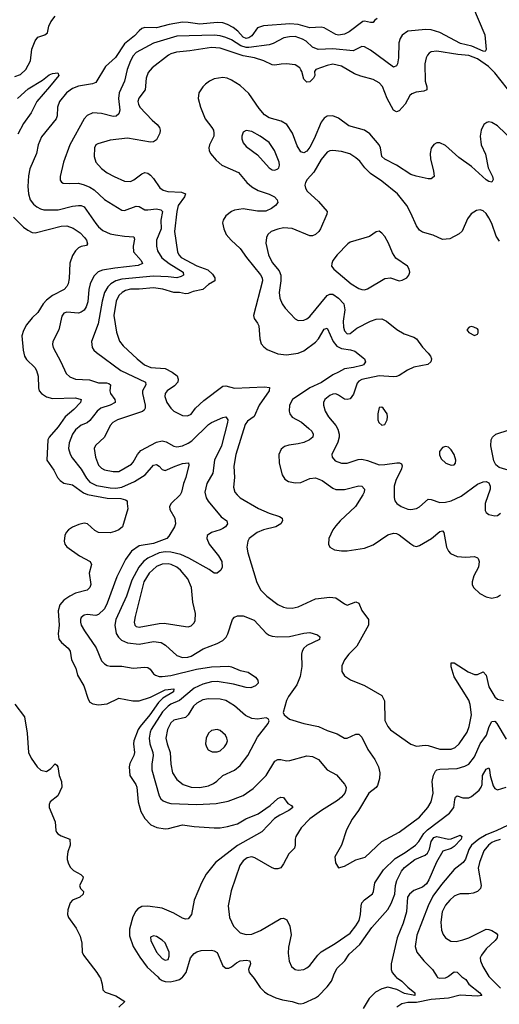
# Model space of a CAD drawing. Header units: inches. Extents: x 1173000 to 1307049, y 522583 to 678455.
# Tile 373 of 617: x 1262604 to 1265922, y 589810 to 596615. Entities that reach past the tile are written whole.
import ezdxf

# ---------------------------------------------------------------- set-up
doc = ezdxf.new("R2010")
doc.units = ezdxf.units.IN
doc.header["$MEASUREMENT"] = 0
doc.layers.add('B2568', color=7, linetype='Continuous')
doc.layers.add('B2569', color=7, linetype='Continuous')

msp = doc.modelspace()

# ---------------------------------------------------------------- linework, layer by layer
at = {"layer": 'B2568', "color": 5}
for points, elevation in [([(1263156.8, 590000), (1263162.8, 589990), (1263175, 589950), (1263178.9, 589910), (1263194.3, 589894.3), (1263270, 589868.8), (1263330.6, 589830), (1263288.9, 589790)], 780), ([(1263558.5, 590000), (1263570, 589989.2), (1263590, 589974.5), (1263610, 589967.6), (1263646, 589966), (1263686.7, 589973.3), (1263710, 589982.2), (1263730, 589996.5), (1263732.6, 590000)], 820), ([(1264216, 590000), (1264227.1, 589987.1), (1264266.7, 589926.7), (1264296.5, 589896.5), (1264319.9, 589879.9), (1264375.1, 589855.1), (1264421.4, 589841.4), (1264490, 589830.2), (1264530, 589816.2), (1264550, 589813.2), (1264570, 589817.8), (1264650, 589854.3), (1264670, 589868), (1264730, 589930.2), (1264761.1, 589970), (1264772.3, 590000)], 820), ([(1265205.3, 590000), (1265210, 589994.5), (1265247.8, 589970), (1265288.7, 589928.7), (1265338.6, 589890), (1265336.4, 589870), (1265265.4, 589885.4), (1265212, 589912), (1265150, 589927.9), (1265110, 589917.5), (1265066.3, 589893.7), (1265021.5, 589850), (1264980.3, 589779.7)], 820), ([(1265663.7, 590000), (1265690, 589980.3), (1265710.2, 589950), (1265786.8, 589890), (1265801.3, 589870), (1265770, 589865), (1265650, 589874.1), (1265570, 589853.3), (1265450, 589843.1), (1265350, 589821.2), (1265290, 589822), (1265247.5, 589812.5), (1265213.4, 589790)], 840), ([(1265492.1, 590000), (1265495.2, 589995.2), (1265510.4, 589990.4), (1265550, 589992.9), (1265563.8, 590000)], 840), ([(1265852.2, 590000), (1265930, 589920.5)], 860)]:
    msp.add_lwpolyline(points, dxfattribs=dict(at, elevation=elevation))
at = {"layer": 'B2569', "color": 5}
for points, elevation in [([(1265737.4, 596710), (1265821.6, 596510), (1265831.6, 596408.4), (1265824.9, 596395.1), (1265810, 596396.1), (1265732.1, 596432.1), (1265653.1, 596450), (1265510, 596526.6), (1265450, 596543.4), (1265413.2, 596546.8), (1265290, 596534.2), (1265250, 596506.9), (1265235, 596485), (1265225.7, 596454.3), (1265223.7, 596350), (1265216.8, 596310), (1265210, 596295.1), (1265190, 596285.6), (1265030, 596405), (1264990, 596426), (1264970, 596428.7), (1264910, 596399.4), (1264770, 596412.8), (1264669.2, 596409.2), (1264630, 596423.8), (1264585.3, 596465.3), (1264561, 596481), (1264510, 596497.3), (1264470, 596497.2), (1264431.3, 596488.7), (1264358, 596450), (1264330, 596440.7), (1264190, 596422), (1264170, 596423.3), (1264134.8, 596434.8), (1264070, 596475.8), (1264030, 596492.1), (1263990, 596504.1), (1263950, 596508.5), (1263690, 596500.5), (1263530, 596452.5), (1263410, 596387.2), (1263390, 596365.6), (1263369.4, 596330), (1263346.6, 596270), (1263329.5, 596190.5), (1263292.2, 596110), (1263288.2, 596070), (1263296.1, 595990), (1263290, 595963.7), (1263272.1, 595947.9), (1263250, 595944.7), (1263170, 595966), (1263110, 595969.8), (1263070, 595952.2), (1263050, 595929.7), (1262950.2, 595749.8), (1262907.2, 595630), (1262883.1, 595530), (1262884.4, 595504.4), (1262892.5, 595492.5), (1262905.8, 595485.8), (1262950, 595482.4), (1263010, 595485.2), (1263050, 595474.3), (1263090, 595456.3), (1263118.1, 595438.1), (1263190, 595372.8), (1263310, 595298.9), (1263330, 595296.5), (1263410, 595324.7), (1263430, 595322.8), (1263470, 595301.1), (1263490, 595299.5), (1263550, 595307.8), (1263581.2, 595301.2), (1263590.8, 595290), (1263580.1, 595230), (1263581.8, 595170), (1263550.1, 595090), (1263550.1, 595050), (1263557.8, 595017.8), (1263588.3, 594968.3), (1263637.6, 594930), (1263734.2, 594870), (1263738.2, 594850), (1263720.8, 594839.2), (1263690, 594830.9), (1263630, 594838), (1263530, 594841.6), (1263310, 594822.3), (1263270, 594810.8), (1263235.3, 594790), (1263212.8, 594767.2), (1263190.6, 594730), (1263173.5, 594670), (1263146.5, 594513.5), (1263101.1, 594390), (1263105.5, 594350), (1263118, 594330), (1263134.7, 594314.7), (1263304.4, 594190), (1263474, 594110), (1263476.2, 594090), (1263453.8, 594050), (1263452.7, 594030), (1263471.5, 593950), (1263471.7, 593930), (1263464.9, 593915.1), (1263454, 593906), (1263280.3, 593850), (1263248.7, 593831.3), (1263229.6, 593810.4), (1263190.1, 593729.9), (1263128.5, 593671.5), (1263119.6, 593650), (1263127.7, 593590), (1263150, 593535.8), (1263170, 593515.6), (1263190, 593503.9), (1263250, 593491.1), (1263290, 593491.2), (1263377.9, 593542.1), (1263390, 593556), (1263418, 593610), (1263443, 593637), (1263550, 593694.4), (1263590, 593704), (1263616.6, 593696.6), (1263670, 593667.6), (1263690, 593663.5), (1263730, 593670.1), (1263770, 593687.9), (1263794.9, 593705.1), (1263910, 593817.4), (1263930, 593831), (1264010, 593866.4), (1264030, 593868.9), (1264043.9, 593850), (1264042.3, 593830), (1263999, 593670), (1263952, 593570), (1263940.1, 593479.9), (1263898, 593410), (1263885.8, 593350), (1263894.2, 593310), (1263907.7, 593287.7), (1263998.2, 593178.2), (1264036.3, 593150), (1264039.5, 593139.5), (1264041.3, 593130), (1264026.7, 593110), (1264010, 593099.2), (1263990, 593088), (1263930.2, 593069.8), (1263900.4, 593050), (1263898.7, 593030), (1263914.9, 592990), (1263979.5, 592910), (1264001.7, 592870), (1264004.4, 592830), (1263995.5, 592810), (1263970, 592789.3), (1263950, 592789.4), (1263914.7, 592814.7), (1263773.9, 592893.9), (1263717.6, 592917.6), (1263650, 592935.3), (1263610, 592937.6), (1263570, 592931), (1263490, 592893.6), (1263461.5, 592870), (1263428.8, 592831.2), (1263379, 592741), (1263341.9, 592630), (1263269, 592470), (1263262.1, 592430), (1263272.5, 592372.5), (1263287.2, 592347.2), (1263307.3, 592327.3), (1263350, 592307.5), (1263430, 592299.8), (1263530, 592316.2), (1263583.8, 592310), (1263612.5, 592292.5), (1263690, 592221.3), (1263730, 592205.5), (1263768, 592208), (1263790, 592215.3), (1263874.3, 592265.7), (1263970, 592302.3), (1264010, 592325), (1264032.3, 592347.7), (1264044.4, 592370), (1264075.4, 592470), (1264090, 592484.6), (1264110, 592494.7), (1264150, 592493.6), (1264225.1, 592465.1), (1264310, 592373.7), (1264330, 592360.3), (1264350, 592354), (1264390, 592348.3), (1264470, 592352), (1264570, 592375.4), (1264610, 592380.3), (1264663.1, 592363.1), (1264680.7, 592350), (1264679.1, 592330), (1264590.1, 592289.9), (1264570.2, 592270), (1264558.8, 592250), (1264553.8, 592230), (1264556.5, 592143.5), (1264545.3, 592074.7), (1264521.4, 592018.6), (1264463, 591937), (1264448.7, 591910), (1264426.2, 591826.2), (1264434, 591810), (1264470, 591781.3), (1264570, 591750.3), (1264671, 591730), (1264730, 591702.6), (1264800, 591680), (1264850, 591648.8), (1264870, 591648.9), (1264930, 591676), (1264950, 591676.5), (1264970, 591654.9), (1265011.8, 591571.8), (1265061.3, 591501.3), (1265085.8, 591450), (1265094.7, 591410), (1265093.5, 591370), (1265078.9, 591321.1), (1265070, 591307.4), (1265018.9, 591270), (1264946.7, 591150), (1264903.6, 591090), (1264865.2, 591014.8), (1264830.2, 590909.8), (1264783, 590830), (1264788.5, 590788.5), (1264810, 590752), (1264850, 590763.8), (1264930, 590808.1), (1264992.8, 590827.2), (1265110, 590934.6), (1265230, 590998.8), (1265370, 591103.2), (1265428.4, 591170), (1265451.2, 591210), (1265463.5, 591270), (1265456.7, 591350), (1265465.9, 591394.1), (1265480, 591420), (1265490, 591430.2), (1265510, 591435.5), (1265630, 591440.6), (1265683.3, 591456.7), (1265710, 591470.3), (1265750, 591521.1), (1265790, 591608.9), (1265834.3, 591670), (1265850.9, 591730), (1265870, 591764.9), (1265890, 591765.7), (1265904.6, 591750), (1265970, 591643.1)], 860), ([(1262570, 596221.4), (1262610, 596236.5), (1262647.6, 596270), (1262677.7, 596330), (1262688.9, 596411.1), (1262710.8, 596469.2), (1262730, 596493.7), (1262777.2, 596510), (1262795.3, 596524.7), (1262806.2, 596570), (1262820.4, 596599.6), (1262850, 596638)], 840), ([(1265076.4, 596623.6), (1265058.8, 596610), (1265050, 596595.3), (1265030, 596595.1), (1264990, 596604.7), (1264978.7, 596601.3), (1264882.6, 596530), (1264850, 596514.3), (1264810, 596506.5), (1264790, 596511.3), (1264710, 596559.1), (1264690, 596563.9), (1264610, 596558.9), (1264530, 596581.2), (1264473.9, 596586.1), (1264290, 596572.2), (1264250, 596557.4), (1264210, 596502.9), (1264190, 596488.4), (1264170, 596485.7), (1264150, 596493.9), (1264114.2, 596534.2), (1264081.6, 596561.6), (1264042.3, 596582.3), (1264010, 596593.1), (1263970, 596594.4), (1263850, 596583.6), (1263770, 596596.1), (1263730, 596596.4), (1263638.5, 596581.5), (1263550, 596557.5), (1263470, 596560.6), (1263450, 596553.3), (1263430, 596537.6), (1263397.3, 596502.7), (1263330, 596447.4), (1263267, 596353), (1263198.6, 596290), (1263130, 596181.3), (1263108, 596172), (1263010, 596155.3), (1262970, 596139.8), (1262928.1, 596110), (1262879.2, 596050), (1262864.5, 596010), (1262862.6, 595950), (1262855.6, 595930), (1262754.9, 595805.1), (1262732.3, 595750), (1262720.2, 595690), (1262675.2, 595584.8), (1262665.4, 595534.6), (1262660.9, 595460.9), (1262664.3, 595410), (1262675.5, 595370), (1262699.8, 595339.8), (1262721.7, 595321.7), (1262747.2, 595307.2), (1262770, 595301.3), (1262870, 595301.1), (1262970, 595325), (1263010, 595330.2), (1263030, 595330.2), (1263050, 595321.1), (1263130, 595206.3), (1263150, 595182), (1263178.1, 595158.1), (1263230, 595135.6), (1263266.6, 595126.6), (1263330, 595117.4), (1263394.3, 595114.3), (1263398.6, 595098.6), (1263388.7, 595050), (1263391.1, 595010), (1263444.2, 594950), (1263454, 594930), (1263423.4, 594916.6), (1263261.6, 594898.4), (1263176.8, 594883.2), (1263147.7, 594872.3), (1263117.9, 594842.1), (1263092.3, 594790), (1263081.7, 594750), (1263075.1, 594664.9), (1263064.2, 594630), (1263050, 594606.8), (1263030, 594592.7), (1263010, 594587.4), (1262930, 594593.6), (1262910, 594585.4), (1262894.5, 594565.5), (1262874.7, 594470), (1262833.6, 594390), (1262831.5, 594370), (1262835.3, 594350), (1262889.2, 594250), (1262924.9, 594170), (1262950, 594145.3), (1262990, 594131.1), (1263085.9, 594125.9), (1263150, 594105.7), (1263205.2, 594105.2), (1263220, 594100), (1263231.2, 594090), (1263227, 594050), (1263232.9, 594030), (1263263.2, 593990), (1263264.4, 593975.6), (1263264.4, 593970), (1263229.3, 593950.7), (1263164.5, 593930), (1263139.8, 593910), (1263090, 593843.8), (1263070.6, 593829.4), (1263028.8, 593811.2), (1262990, 593779), (1262968.8, 593750), (1262945.1, 593690), (1262942.7, 593650), (1262952.3, 593612.3), (1262967.2, 593587.2), (1263029.2, 593509.2), (1263065.5, 593445.5), (1263090, 593417.9), (1263134.5, 593394.5), (1263230, 593379.7), (1263270, 593377.7), (1263310, 593384.4), (1263398.1, 593421.9), (1263471.3, 593468.7), (1263530, 593536.5), (1263550, 593540.3), (1263570, 593528.7), (1263590, 593504.9), (1263610, 593498), (1263678.7, 593530), (1263730, 593546.7), (1263771.6, 593551.6), (1263774.7, 593534.7), (1263752.6, 593450), (1263737.5, 593410), (1263724.3, 593350), (1263715, 593330), (1263651.7, 593270), (1263640.3, 593250), (1263643.1, 593230), (1263676.5, 593170), (1263681.1, 593130), (1263675.6, 593110), (1263636, 593044), (1263623, 593030), (1263530, 592995.3), (1263430, 592979.1), (1263378.6, 592941.4), (1263335.5, 592884.5), (1263276.4, 592763.6), (1263210, 592581.3), (1263190, 592543.8), (1263150, 592504.5), (1263130, 592497.2), (1263070, 592504.8), (1263050, 592499.8), (1263030, 592482), (1263025, 592470), (1263024.7, 592450), (1263030.2, 592430), (1263052.6, 592390), (1263132.6, 592272.6), (1263170, 592183.8), (1263190, 592161.7), (1263210, 592151.6), (1263230, 592147.1), (1263310, 592146.2), (1263390, 592134), (1263470, 592139.7), (1263490, 592137.3), (1263506.2, 592126.2), (1263530, 592093.7), (1263544, 592084), (1263570, 592075.9), (1263590, 592075.2), (1263650, 592082.7), (1263826.2, 592126.2), (1263930, 592141.2), (1264050, 592146), (1264070, 592142.8), (1264130, 592117.6), (1264184.4, 592104.4), (1264236.3, 592070), (1264250.7, 592050), (1264252.7, 592030), (1264234.9, 592010), (1264202.8, 591997.2), (1264170, 591998.9), (1264083.1, 592023.1), (1263970, 592040.1), (1263930, 592037.4), (1263870, 592023.4), (1263810, 591993.8), (1263710, 591908.7), (1263650, 591883.7), (1263630.1, 591870), (1263591.9, 591830), (1263514.6, 591710), (1263506.7, 591690), (1263500.6, 591650), (1263504.7, 591610), (1263525.5, 591550), (1263527.9, 591530), (1263518.5, 591470), (1263518.4, 591430), (1263569.5, 591249.5), (1263580.3, 591230), (1263596.1, 591216.1), (1263623.8, 591203.8), (1263650, 591198.5), (1263830, 591190.8), (1263962.3, 591197.7), (1264045.8, 591214.2), (1264150, 591252.6), (1264219.3, 591300.7), (1264310, 591390.4), (1264370, 591490.2), (1264390, 591500.7), (1264410, 591501.2), (1264450, 591492.2), (1264473.7, 591493.7), (1264590, 591527.1), (1264630, 591521.3), (1264670, 591502.3), (1264730.2, 591430.2), (1264796.1, 591396.1), (1264851.7, 591331.7), (1264861.5, 591310), (1264860.8, 591290), (1264853.5, 591270), (1264830, 591240.9), (1264801.9, 591218.1), (1264692.4, 591150), (1264610, 591090.8), (1264550.3, 591030), (1264514.4, 590970), (1264508.8, 590950), (1264510.3, 590910), (1264505.3, 590890), (1264466, 590850), (1264430, 590779.5), (1264410, 590753.6), (1264390, 590746), (1264370, 590746), (1264350, 590752.8), (1264230, 590822.8), (1264210, 590829.8), (1264178, 590822), (1264150, 590801), (1264127.6, 590770), (1264065.9, 590594.1), (1264046.2, 590490), (1264055.3, 590410), (1264083.6, 590350), (1264130, 590303.5), (1264170, 590291.8), (1264210, 590294.2), (1264270, 590320.9), (1264410, 590402.6), (1264430, 590404.2), (1264452.8, 590392.8), (1264473, 590350), (1264481.6, 590290), (1264464.2, 590204.2), (1264462.2, 590162.2), (1264467.6, 590107.6), (1264484.9, 590070), (1264510, 590050.4), (1264530, 590044.9), (1264568.7, 590050), (1264590, 590061.6), (1264610, 590078.4), (1264666.4, 590150), (1264688.7, 590171.3), (1264786, 590230), (1264890, 590302), (1264930, 590352.3), (1264951.7, 590390), (1264962.7, 590430), (1264966, 590490), (1264972, 590510), (1264989.2, 590530.8), (1265045.8, 590574.2), (1265052.1, 590590), (1265061.4, 590650), (1265120.8, 590739.2), (1265201.9, 590818.1), (1265270, 590859.1), (1265341.6, 590910), (1265366.1, 590933.9), (1265400.3, 590990), (1265424.3, 591015.7), (1265577.7, 591130), (1265608.4, 591170), (1265613.9, 591226.1), (1265619.3, 591240.7), (1265629.3, 591250), (1265670, 591236.5), (1265710, 591237.5), (1265730, 591246.4), (1265781.7, 591290), (1265796.2, 591310), (1265803.2, 591330), (1265805.1, 591390), (1265830, 591434), (1265850, 591443.8), (1265855.2, 591430), (1265857.7, 591390), (1265880.3, 591320.3), (1265890, 591300.5), (1265910, 591291.6), (1265970, 591311)], 840), ([(1265977.5, 596137.5), (1265890, 596248.1), (1265846.6, 596290), (1265770, 596344.5), (1265710, 596366.9), (1265634.2, 596374.2), (1265490, 596398), (1265450, 596391.8), (1265436.9, 596383.1), (1265424.7, 596370), (1265415.2, 596350), (1265407, 596310), (1265409, 596190), (1265421.2, 596150), (1265421.1, 596130), (1265398.8, 596121.2), (1265345.6, 596114.4), (1265316.9, 596103.1), (1265302, 596090), (1265270.2, 596030), (1265230, 595985.4), (1265210, 595976.8), (1265189.9, 595990), (1265146.5, 596070), (1265112.7, 596152.7), (1265090, 596178.7), (1265050, 596200.8), (1264963.7, 596223.7), (1264920.5, 596240.5), (1264830, 596292.9), (1264770, 596307), (1264730, 596297.8), (1264652.7, 596270), (1264644.4, 596255.6), (1264644.6, 596230), (1264636.1, 596210), (1264610, 596186), (1264590, 596182), (1264570, 596202.7), (1264556.5, 596256.5), (1264549.1, 596269.1), (1264541, 596281), (1264510, 596301.7), (1264450, 596308.9), (1264412.3, 596307.7), (1264370, 596299.6), (1264350, 596302), (1264291.8, 596330), (1264227.6, 596350), (1264150, 596365.5), (1263990, 596417), (1263930, 596422.4), (1263781.3, 596398.7), (1263689.6, 596390.4), (1263650, 596378.6), (1263633.4, 596370), (1263519.3, 596280.7), (1263491.9, 596250), (1263479.4, 596210), (1263472.6, 596130), (1263428, 596072), (1263421.8, 596050), (1263425.2, 596030), (1263436.2, 596010), (1263520, 595920), (1263556, 595890), (1263570.3, 595870), (1263575.3, 595850), (1263573.8, 595830), (1263550, 595783.6), (1263530.2, 595769.8), (1263510, 595767.6), (1263350, 595794.9), (1263230, 595781), (1263143.9, 595756.1), (1263131.2, 595748.8), (1263121.8, 595730), (1263118.6, 595670), (1263130.3, 595630), (1263170, 595586.9), (1263210, 595556.9), (1263256.4, 595530), (1263330, 595498.8), (1263370, 595497.2), (1263393, 595507), (1263450, 595550.3), (1263470, 595557.8), (1263490, 595554.6), (1263510, 595540.3), (1263530, 595517.4), (1263573, 595453), (1263596.2, 595436.2), (1263628.3, 595428.3), (1263722.2, 595422.2), (1263751.5, 595411.5), (1263744, 595390), (1263700.1, 595330), (1263690.1, 595290), (1263674, 595150), (1263695.1, 595010), (1263703.9, 594990), (1263721.4, 594970), (1263830, 594912.5), (1263904.8, 594884.8), (1263937, 594857), (1263954.6, 594830), (1263954.9, 594810), (1263910, 594785), (1263870, 594750.9), (1263803.5, 594736.5), (1263770, 594723.2), (1263750, 594721), (1263710, 594729.8), (1263670, 594729.1), (1263593.3, 594753.3), (1263530, 594762.1), (1263430, 594752.7), (1263370, 594752.3), (1263337, 594743), (1263312.2, 594730), (1263290, 594708.7), (1263271.5, 594670), (1263256.1, 594570), (1263274.2, 594454.2), (1263293.8, 594393.8), (1263320.4, 594360.4), (1263415.9, 594270), (1263467.9, 594230), (1263511.6, 594211.6), (1263610, 594203.3), (1263659.6, 594179.6), (1263692.4, 594152.4), (1263701.3, 594130), (1263697.8, 594110), (1263675, 594085), (1263625.3, 594050), (1263611.5, 594030), (1263608.2, 594010), (1263622.2, 593970), (1263650, 593928.8), (1263670.5, 593910), (1263730, 593878.9), (1263764, 593876), (1263790, 593888.7), (1263820.5, 593930), (1263877.4, 593982.6), (1264010, 594081.6), (1264030, 594083.2), (1264090, 594067.8), (1264296.7, 594076.7), (1264332.3, 594072.3), (1264330.1, 594050), (1264260.6, 593950), (1264227.2, 593872.8), (1264181, 593839), (1264163.7, 593816.3), (1264100.1, 593610), (1264084.4, 593530), (1264089.4, 593450), (1264083.8, 593383.8), (1264092.8, 593350), (1264107.8, 593330), (1264130.3, 593310), (1264257, 593237), (1264330, 593203.2), (1264402.2, 593182.2), (1264418.7, 593170), (1264423.1, 593150), (1264410.2, 593130), (1264376, 593110), (1264290.1, 593089.9), (1264246, 593070), (1264192.4, 593030), (1264181.2, 593010), (1264176.3, 592970), (1264183, 592930), (1264245.5, 592725.5), (1264272.8, 592672.8), (1264314, 592630), (1264390, 592572.2), (1264430, 592553.4), (1264450, 592549.2), (1264490, 592547.2), (1264530, 592556.2), (1264650, 592611.7), (1264750, 592624.7), (1264790, 592618), (1264850, 592576.5), (1264870, 592569), (1264930, 592591.3), (1264950, 592581.6), (1264970.9, 592530.9), (1265016.1, 592470), (1265016.9, 592430), (1264935.8, 592284.2), (1264880.3, 592230), (1264850.4, 592190), (1264833.4, 592150), (1264833, 592110), (1264850, 592080.7), (1264891.7, 592051.7), (1264990, 592012.7), (1265110, 591944), (1265126.6, 591906.6), (1265131.1, 591771.1), (1265150, 591730.4), (1265170, 591707.6), (1265310, 591606.7), (1265350, 591593.7), (1265410, 591600.2), (1265430, 591597.5), (1265510, 591573.7), (1265590, 591572.5), (1265615.4, 591584.6), (1265645.2, 591610), (1265698.5, 591690), (1265713.5, 591730), (1265729.3, 591810), (1265721.1, 591881.1), (1265710.9, 591910.9), (1265610, 592074), (1265590, 592142.7), (1265590, 592170.4), (1265610, 592170.2), (1265707.6, 592107.6), (1265750, 592089.4), (1265770, 592089.2), (1265810, 592107.4), (1265830, 592084.9), (1265850, 592002.8), (1265890, 591934.4), (1265910, 591919.5), (1265949.8, 591910.2)], 880), ([(1262589.6, 596070.4), (1262662.9, 596137.1), (1262762.6, 596197.4), (1262807.6, 596232.4), (1262830, 596243.2), (1262867.9, 596247.9), (1262874.3, 596230), (1262810.9, 596150), (1262721.8, 596050), (1262682.7, 595970), (1262630, 595896.5), (1262590, 595822.4)], 820), ([(1266017.3, 595777.3), (1265910, 595880.4), (1265870, 595903.1), (1265850, 595908), (1265834.9, 595905.1), (1265814.9, 595890), (1265796, 595850), (1265789.2, 595810), (1265797.5, 595750), (1265825.8, 595685.8), (1265844.6, 595590), (1265875, 595530), (1265879.6, 595510), (1265870, 595491.8), (1265850, 595496.8), (1265830, 595508.9), (1265730, 595600.8), (1265642.4, 595662.4), (1265550, 595745.1), (1265510, 595763.9), (1265490, 595762.6), (1265470, 595751.1), (1265450, 595726), (1265443.8, 595690), (1265446, 595650), (1265466, 595570), (1265470.4, 595530), (1265450, 595515.1), (1265430, 595515.6), (1265347.2, 595532.8), (1265310, 595545.5), (1265210.9, 595610), (1265129.5, 595649.5), (1265109.9, 595670), (1265099.9, 595730), (1265090, 595749.7), (1265026.6, 595826.6), (1264989.6, 595850), (1264881.4, 595881.4), (1264810, 595933.8), (1264770, 595949.8), (1264730, 595948), (1264710, 595934.8), (1264690, 595905.7), (1264641.3, 595790), (1264610, 595732.8), (1264590, 595707), (1264570, 595695), (1264550, 595701), (1264523.6, 595743.6), (1264491.3, 595830), (1264452.9, 595890), (1264413.4, 595913.4), (1264330, 595936.2), (1264297.4, 595957.4), (1264260.4, 596000.4), (1264190, 596104.4), (1264130, 596160.2), (1264070, 596197.7), (1264039.5, 596210), (1264010, 596215.4), (1263950, 596206.5), (1263916.5, 596190), (1263890.1, 596169.9), (1263870, 596149.7), (1263844, 596110), (1263838.5, 596070), (1263854.4, 596010), (1263886, 595930), (1263933.8, 595870), (1263943.9, 595850), (1263948.1, 595830), (1263946, 595810), (1263917.3, 595750), (1263912.6, 595730), (1263914.3, 595710), (1263924.9, 595690), (1263963.6, 595643.6), (1264003.1, 595610), (1264118.2, 595558.2), (1264175.5, 595490), (1264210, 595460.4), (1264254.6, 595434.6), (1264329, 595409), (1264367.4, 595390), (1264385.7, 595370), (1264390.4, 595350), (1264372.7, 595330), (1264344.9, 595310), (1264307.7, 595292.3), (1264250, 595291.5), (1264150, 595306.3), (1264090, 595297.3), (1264070, 595288.8), (1264030, 595258.5), (1264011.3, 595230), (1264007.1, 595210), (1264015.2, 595170), (1264033.2, 595130), (1264068, 595090), (1264130, 595033.4), (1264172.5, 594970), (1264270, 594850.2), (1264281.5, 594830), (1264283.1, 594810), (1264221.3, 594570), (1264226, 594550), (1264250, 594517.1), (1264258, 594498), (1264264.2, 594410), (1264275.5, 594375.5), (1264292.6, 594352.6), (1264315.3, 594335.3), (1264390, 594305.7), (1264450, 594299.1), (1264530, 594310.8), (1264570, 594325.8), (1264650, 594386.6), (1264671.7, 594410), (1264710, 594476.5), (1264730, 594482), (1264772.1, 594390), (1264797.4, 594357.4), (1264830, 594341.2), (1264893, 594333), (1264923, 594323), (1264988.8, 594270), (1264996.5, 594250), (1264982.3, 594230), (1264970, 594224.4), (1264913, 594210), (1264850, 594202.1), (1264810, 594177.7), (1264770, 594160.8), (1264692.4, 594107.6), (1264610, 594070.9), (1264490.2, 593990), (1264469.4, 593950), (1264468.1, 593910), (1264473.7, 593890), (1264490, 593867.3), (1264553.4, 593833.4), (1264604.2, 593790), (1264623.9, 593770), (1264634.7, 593750), (1264631.4, 593730), (1264608.9, 593710), (1264570, 593692.7), (1264530, 593682.7), (1264465.4, 593674.6), (1264435.5, 593664.5), (1264413.1, 593646.9), (1264396.2, 593610), (1264398.5, 593550), (1264419.7, 593470), (1264438, 593438), (1264462.9, 593422.9), (1264510, 593414.3), (1264550, 593415.7), (1264610, 593444.6), (1264650, 593447.6), (1264696.5, 593430), (1264770, 593376.9), (1264790, 593368.6), (1264851.8, 593368.2), (1264950, 593392.3), (1264970.7, 593390), (1264988.2, 593370), (1264986.7, 593350), (1264978.9, 593330), (1264927.4, 593250), (1264820.2, 593150), (1264790, 593117.7), (1264771.3, 593090), (1264742.4, 593030), (1264740.3, 592990), (1264750.4, 592970), (1264780.7, 592950), (1264830, 592942.9), (1264870, 592943.8), (1264990, 592961.2), (1265050, 592985.2), (1265150, 593055.2), (1265190, 593067), (1265210, 593064.1), (1265230, 593054), (1265310, 592991.7), (1265330, 592978.7), (1265350, 592973.7), (1265370, 592980.3), (1265453.6, 593030), (1265510, 593078), (1265530, 593082.8), (1265539.1, 593070), (1265556.5, 592970), (1265570, 592941.6), (1265584.9, 592924.9), (1265630, 592905), (1265690, 592899.7), (1265750, 592904.6), (1265770, 592896.4), (1265774.9, 592890), (1265782.8, 592870), (1265777.6, 592830), (1265746.5, 592770), (1265733.4, 592730), (1265734.9, 592710), (1265743.7, 592690), (1265786.4, 592650), (1265830, 592625.7), (1265870, 592617), (1265910, 592625.3), (1265930, 592639.5)], 920), ([(1265923.9, 595083.9), (1265899.3, 595119.3), (1265870, 595206), (1265850, 595245.1), (1265830, 595275.1), (1265810, 595293), (1265790, 595300.5), (1265763.4, 595296.6), (1265727.5, 595272.5), (1265701.8, 595238.2), (1265666, 595154), (1265644.9, 595135.1), (1265579.3, 595100.7), (1265530, 595095.1), (1265465.4, 595125.4), (1265390, 595145.1), (1265370, 595160.5), (1265348.4, 595190), (1265310, 595278), (1265281.7, 595330), (1265217.6, 595410), (1265110, 595499), (1265030, 595551.5), (1264990.6, 595590), (1264956.4, 595636.4), (1264930, 595659.8), (1264887.6, 595687.6), (1264830, 595704.5), (1264770.3, 595709.7), (1264750, 595708), (1264730, 595699.7), (1264690, 595648.2), (1264639.8, 595560.2), (1264593.7, 595510), (1264581.3, 595490), (1264575.8, 595470), (1264580.3, 595450), (1264592.2, 595430), (1264670, 595359), (1264730.4, 595290), (1264728.8, 595270), (1264685.5, 595170), (1264672.8, 595150), (1264650, 595129.8), (1264630, 595121.4), (1264610, 595120.8), (1264490, 595170.7), (1264430, 595175.5), (1264390, 595167.6), (1264343.8, 595150), (1264320.3, 595130), (1264310.3, 595110), (1264307.9, 595070), (1264324.1, 594990), (1264350, 594937.4), (1264398, 594878), (1264409.4, 594850), (1264409.4, 594810.6), (1264398.4, 594730), (1264404.5, 594690), (1264418.6, 594650), (1264439.8, 594619.8), (1264510, 594548.2), (1264530, 594536.4), (1264570, 594537.1), (1264590, 594546.4), (1264610, 594563.1), (1264730, 594708.4), (1264750, 594717.3), (1264770, 594716.6), (1264810.5, 594690.5), (1264845.5, 594650), (1264852.4, 594610), (1264842, 594530), (1264843.5, 594490), (1264850, 594465.3), (1264870, 594442.8), (1264890, 594444.7), (1264937.1, 594482.9), (1265030, 594530.2), (1265070, 594544.5), (1265110, 594547.2), (1265142, 594530), (1265212.7, 594472.7), (1265264.6, 594444.6), (1265330, 594421.3), (1265348.1, 594408.1), (1265390.2, 594350.2), (1265430.4, 594310), (1265444.9, 594290), (1265452, 594270), (1265448.2, 594250), (1265427.8, 594232.2), (1265330, 594212), (1265287.2, 594192.8), (1265230, 594155.3), (1265210, 594147.7), (1265190, 594145.6), (1265090, 594153.4), (1264970, 594127), (1264950, 594115.9), (1264937.8, 594102.2), (1264913.7, 594026.3), (1264890, 593994), (1264870, 593989.7), (1264850, 593993.1), (1264810, 594020.3), (1264790, 594028.7), (1264770, 594027.6), (1264750, 594018.2), (1264716, 593990), (1264706.3, 593970), (1264704.9, 593950), (1264716.9, 593910), (1264740.9, 593870), (1264790.8, 593810.8), (1264804.9, 593784.9), (1264814.7, 593750), (1264814.7, 593730), (1264805.2, 593694.8), (1264764.4, 593610), (1264766, 593590), (1264786, 593566), (1264830, 593549.1), (1264870, 593549.2), (1264945.1, 593574.9), (1264970, 593577.5), (1265010, 593569.2), (1265090, 593538.7), (1265130, 593539.5), (1265212.8, 593552.8), (1265232.2, 593552.2), (1265245.8, 593545.8), (1265250.4, 593530.4), (1265245.3, 593510), (1265205.8, 593430), (1265195.5, 593390), (1265193.5, 593313.5), (1265199.3, 593290), (1265213.4, 593270), (1265242.8, 593250), (1265290, 593231.8), (1265310, 593228.9), (1265350, 593236), (1265370, 593247.4), (1265430, 593301.1), (1265450, 593299.6), (1265510, 593278.6), (1265550, 593279.7), (1265590, 593288.5), (1265657.8, 593322.2), (1265770, 593403.6), (1265810, 593420.3), (1265830, 593422), (1265850, 593412.7), (1265859, 593390), (1265858, 593370), (1265825, 593270), (1265823.6, 593223.6), (1265830, 593207.7), (1265850, 593194.9), (1265890, 593185.5), (1265910, 593188), (1265930, 593204.9)], 940), ([(1262561.1, 595250), (1262630, 595181.6), (1262659.2, 595159.2), (1262690, 595144.8), (1262710, 595142), (1262890, 595188.3), (1262930, 595189.2), (1262973.6, 595173.6), (1263022.2, 595142.2), (1263051.9, 595110), (1263065.4, 595090), (1263073.7, 595066.3), (1263067, 595053), (1263030, 595047.2), (1263010, 595037.7), (1262990, 595017.8), (1262970, 594985.7), (1262951.2, 594931.2), (1262945.6, 594825.6), (1262939.4, 594790), (1262929.2, 594770), (1262910.6, 594749.4), (1262830, 594708.5), (1262790, 594676.5), (1262765.4, 594650), (1262728.8, 594591.2), (1262690, 594555.1), (1262650, 594505.4), (1262630, 594467.6), (1262618, 594430), (1262627.6, 594330), (1262638.2, 594290), (1262650, 594266.4), (1262708.7, 594210), (1262720.9, 594190), (1262732.4, 594150), (1262733.6, 594070), (1262739, 594050), (1262755.6, 594030), (1262790, 594008.6), (1262830, 593996.6), (1262990, 594001.5), (1263028.5, 593990), (1263025.5, 593970), (1262978.9, 593921.1), (1262917.8, 593870), (1262870, 593800.3), (1262808.5, 593730), (1262799.7, 593710), (1262792.8, 593570), (1262840.7, 593500.7), (1262866.5, 593450), (1262883.2, 593430), (1262910, 593412.1), (1262970, 593400.4), (1263045.7, 593345.7), (1263072.1, 593332.1), (1263210, 593307.7), (1263304.5, 593304.5), (1263337.1, 593297.1), (1263347.7, 593290), (1263346.4, 593270), (1263353, 593233), (1263314.9, 593110), (1263290.7, 593090), (1263262.6, 593077.4), (1263230, 593068), (1263150, 593069.8), (1263124.2, 593084.2), (1263073.6, 593130), (1263050, 593134.5), (1263013.1, 593126.9), (1262970, 593108.4), (1262942.6, 593090), (1262925, 593070), (1262915.8, 593050), (1262911.5, 593011.5), (1262917.4, 592990), (1262930, 592970.4), (1263018.4, 592910), (1263092.2, 592870), (1263100.3, 592850), (1263085.2, 592790), (1263095.2, 592710), (1263089.1, 592690), (1263070, 592671.9), (1262990, 592651.1), (1262950, 592631.3), (1262910, 592603.2), (1262881.2, 592570), (1262869.5, 592530), (1262876.8, 592430), (1262869.3, 592369.3), (1262874.1, 592334.1), (1262892.2, 592310), (1262939.3, 592270), (1262953, 592250), (1262961.6, 592190), (1262992.4, 592132.4), (1263004.7, 592084.7), (1263047.5, 592010), (1263077.8, 591917.8), (1263090, 591898.7), (1263110, 591885.5), (1263150, 591879.7), (1263210, 591886.7), (1263290, 591926.5), (1263386.7, 591906.7), (1263430, 591907.6), (1263510, 591933.3), (1263610, 591982.1), (1263670.8, 591990), (1263667.8, 591970), (1263595, 591925), (1263565.1, 591894.9), (1263505.3, 591810), (1263436.5, 591730), (1263424.7, 591710), (1263393.6, 591630), (1263391.4, 591610), (1263397.4, 591550), (1263393.8, 591530), (1263366.1, 591473.9), (1263360.6, 591450), (1263365, 591390), (1263408.1, 591330), (1263415.2, 591310), (1263424.4, 591210), (1263442.2, 591142.2), (1263470, 591092.9), (1263510.8, 591050.8), (1263551.6, 591031.6), (1263610, 591023.5), (1263634.4, 591025.6), (1263730, 591050.2), (1263810, 591038.9), (1263950, 591028.7), (1263990, 591028.8), (1264042, 591038), (1264110, 591057.7), (1264168.2, 591091.8), (1264253.7, 591126.3), (1264337.3, 591182.7), (1264390, 591231.1), (1264410, 591240.7), (1264430, 591238), (1264457.8, 591197.8), (1264484.4, 591184.4), (1264492.7, 591170), (1264466, 591150), (1264402.6, 591117.4), (1264367.2, 591092.8), (1264278.3, 591001.7), (1264110, 590906.7), (1263958.2, 590790), (1263894, 590710), (1263861.5, 590650), (1263810.3, 590530), (1263793.4, 590430), (1263770, 590401.3), (1263750, 590398.3), (1263730, 590404.7), (1263670, 590439.2), (1263590, 590474), (1263490, 590488.9), (1263450, 590484.8), (1263422.3, 590470), (1263406.9, 590453.1), (1263385.9, 590414.1), (1263362.8, 590330), (1263363.3, 590283.3), (1263390.1, 590210.1), (1263435.7, 590135.7), (1263486.9, 590066.9), (1263558.5, 590000)], 820), ([(1266030, 593488.4), (1265920.4, 593520.4), (1265897.1, 593537.1), (1265885.1, 593565.1), (1265863.1, 593670), (1265866.3, 593710), (1265875.1, 593730), (1265897, 593750), (1265990, 593779.5)], 940), ([(1262570, 591883), (1262637.4, 591797.4), (1262656, 591684), (1262664.9, 591550), (1262682.4, 591510), (1262724.9, 591450), (1262750, 591427), (1262790, 591419.1), (1262820.1, 591439.9), (1262850, 591472.4), (1262861.6, 591461.6), (1262867.7, 591450), (1262876.3, 591390), (1262892.2, 591350), (1262894.4, 591310), (1262868.3, 591251.7), (1262814, 591210), (1262807, 591190), (1262808.8, 591170), (1262848.8, 591070), (1262853, 591010), (1262858.4, 590998.4), (1262867.3, 590987.3), (1262890, 590974), (1262951, 590950), (1262953.4, 590910), (1262937.1, 590862.9), (1262932.4, 590830), (1262932.7, 590810), (1262941.1, 590781.1), (1262955.8, 590755.8), (1262975.6, 590735.6), (1263027.9, 590707.9), (1263042.8, 590690), (1263038.8, 590670), (1263018.8, 590630), (1263024, 590610), (1263046, 590590), (1263042, 590570), (1263020.7, 590550), (1262970, 590528.4), (1262952.8, 590510), (1262936.7, 590463.3), (1262935.2, 590430), (1262941.3, 590410), (1262995.1, 590335.1), (1263021.2, 590281.2), (1263033.2, 590233.2), (1263036.2, 590170), (1263045, 590150), (1263138.7, 590030), (1263156.8, 590000)], 780), ([(1266017, 591063), (1265904.2, 591010), (1265830, 590981.9), (1265779.9, 590950), (1265729.6, 590910), (1265710, 590879.3), (1265687, 590813), (1265672.5, 590790), (1265610, 590741.5), (1265522.3, 590637.7), (1265463.1, 590556.9), (1265430.6, 590490), (1265352.3, 590287.7), (1265340.6, 590210), (1265351, 590171), (1265399.5, 590110), (1265460.3, 590050), (1265492.1, 590000)], 840), ([(1264772.3, 590000), (1264779.8, 590020.2), (1264801.1, 590058.9), (1264853, 590110), (1264884.2, 590155.8), (1264956.7, 590223.3), (1265040.2, 590339.8), (1265150, 590465.7), (1265173.9, 590506.1), (1265200.1, 590570), (1265203.4, 590630), (1265213.7, 590666.3), (1265245.9, 590730), (1265265.1, 590754.9), (1265338.4, 590810), (1265410, 590839.7), (1265425.8, 590854.2), (1265438.7, 590881.3), (1265450, 590935.6), (1265470, 590963), (1265490, 590968.7), (1265570, 590951.5), (1265590, 590952.8), (1265650, 590978.9), (1265663.8, 590970), (1265658.6, 590950), (1265610, 590899.8), (1265590, 590886.3), (1265531.7, 590868.3), (1265487, 590793), (1265434.9, 590670), (1265417.3, 590642.7), (1265390, 590620.4), (1265330, 590597.4), (1265299.6, 590570), (1265287.2, 590550), (1265280.7, 590450), (1265256.1, 590370), (1265214.4, 590270), (1265174.9, 590090), (1265174, 590050), (1265179.8, 590030), (1265205.3, 590000)], 820), ([(1265927.9, 590947.9), (1265890, 590937.7), (1265870, 590927.2), (1265847.6, 590910), (1265815.8, 590870), (1265783.9, 590790), (1265776.6, 590750), (1265797.3, 590630), (1265791.3, 590610), (1265771, 590590), (1265741, 590579), (1265710, 590573.6), (1265650, 590572.2), (1265630, 590567.5), (1265610, 590556.2), (1265579.7, 590530), (1265550, 590495), (1265527.5, 590450), (1265517.4, 590377.4), (1265522, 590322), (1265533.2, 590293.2), (1265549.4, 590269.4), (1265585.8, 590245.8), (1265623.5, 590243.5), (1265670, 590255), (1265711.1, 590270), (1265830, 590329.1), (1265850, 590327.8), (1265870, 590320.3), (1265900.5, 590300.5), (1265910.4, 590290), (1265907, 590270), (1265893.8, 590250), (1265830, 590194.3), (1265797.8, 590150), (1265790.3, 590130), (1265792.3, 590110), (1265808.5, 590070), (1265850, 590002.3), (1265852.2, 590000)], 860), ([(1263732.6, 590000), (1263754.7, 590030), (1263786.3, 590130), (1263810, 590160.3), (1263830, 590173.1), (1263858.5, 590181.5), (1263930, 590184), (1263950, 590180.3), (1263970, 590168.2), (1264010, 590076.3), (1264030, 590060.3), (1264050, 590060.3), (1264070, 590069), (1264104.1, 590095.9), (1264130, 590109.1), (1264170, 590114.7), (1264196.3, 590110), (1264201.3, 590090), (1264186.7, 590050), (1264190.4, 590030), (1264216, 590000)], 820), ([(1265563.8, 590000), (1265570, 590003.2), (1265610, 590034.9), (1265630, 590031.8), (1265650.1, 590010.1), (1265663.7, 590000)], 840)]:
    msp.add_lwpolyline(points, dxfattribs=dict(at, elevation=elevation))
for points, elevation in [([(1264170, 595849.3), (1264150, 595837.2), (1264140.4, 595810), (1264140.4, 595790), (1264150, 595764), (1264170, 595739.1), (1264250, 595681.3), (1264330, 595590.5), (1264350, 595576.3), (1264370, 595574), (1264390, 595582.8), (1264397.2, 595590), (1264402, 595610), (1264398.4, 595630), (1264366.9, 595710), (1264330, 595765.6), (1264266.6, 595810), (1264210, 595840.7)], 940), ([(1265090, 595154), (1265070, 595149.2), (1265023.1, 595116.9), (1264890, 595076.3), (1264874.2, 595065.8), (1264801.3, 594990), (1264770.4, 594950), (1264763, 594930), (1264762, 594910), (1264778, 594890), (1264896.9, 594790), (1264950, 594756.5), (1264970, 594749.2), (1264990, 594748.1), (1265010, 594754.4), (1265130, 594825.7), (1265170, 594830.4), (1265229.4, 594810.6), (1265250, 594813.4), (1265281.2, 594830), (1265296, 594850), (1265302.7, 594870), (1265299.3, 594890), (1265286, 594910), (1265206.9, 594966.9), (1265184, 595004), (1265155.8, 595070), (1265130, 595116), (1265110, 595139.3)], 960), ([(1265730, 594495.3), (1265714, 594490), (1265698, 594470), (1265710, 594452), (1265750, 594432), (1265770, 594442), (1265775.3, 594450), (1265775.3, 594470), (1265770, 594478), (1265746, 594490)], 960), ([(1265110, 593937.2), (1265090, 593935.3), (1265080.5, 593890), (1265082, 593850), (1265087.7, 593830), (1265110, 593811.3), (1265130, 593818), (1265146, 593850), (1265149.2, 593870), (1265146, 593890), (1265119, 593930)], 960), ([(1265550, 593665.2), (1265530, 593657.2), (1265507.7, 593630), (1265508.1, 593608.1), (1265519.9, 593579.9), (1265551.3, 593550), (1265590, 593536.3), (1265610, 593538.8), (1265618, 593550), (1265620.7, 593570), (1265609.4, 593610), (1265590, 593641.2), (1265570, 593661.2)], 960), ([(1263630, 592853.8), (1263590, 592850.9), (1263550, 592834.5), (1263499.1, 592790), (1263463.6, 592730), (1263401.7, 592490), (1263396.5, 592450), (1263400.3, 592430), (1263410, 592420.9), (1263430, 592416.2), (1263570, 592442.5), (1263604.1, 592444.1), (1263750, 592420.2), (1263770, 592419.6), (1263790, 592426), (1263810, 592446), (1263817.4, 592462.6), (1263820.8, 592510), (1263801.8, 592590), (1263791.4, 592690), (1263767.5, 592750), (1263716.8, 592810), (1263690, 592830.4), (1263651.1, 592850)], 880), ([(1263910, 591919.9), (1263870, 591913.9), (1263830, 591891.9), (1263807.3, 591870), (1263770, 591809.8), (1263750, 591791.6), (1263670, 591773.8), (1263650, 591755.8), (1263626.1, 591710), (1263616.1, 591650), (1263623.2, 591610), (1263643.8, 591550), (1263648.6, 591470), (1263661.4, 591410), (1263690, 591363.6), (1263734.3, 591330), (1263790, 591310.7), (1263850, 591308), (1263910, 591320.4), (1263944.6, 591335.4), (1263968.6, 591351.4), (1264010, 591391.1), (1264090, 591427.5), (1264130, 591461.2), (1264181.1, 591530), (1264250, 591656.4), (1264322.7, 591750), (1264329, 591770), (1264323.1, 591783.1), (1264310, 591789), (1264250, 591779.7), (1264210, 591784.7), (1264165.4, 591805.4), (1264090, 591872.8), (1264030, 591909.8), (1263990, 591919.4)], 860), ([(1263970, 591708), (1263930, 591702.4), (1263910, 591683.7), (1263894, 591650), (1263890.4, 591610.4), (1263895.5, 591590), (1263908.5, 591568.5), (1263935.3, 591555.3), (1263970, 591553.7), (1263990, 591562.3), (1264020.5, 591590), (1264034, 591610), (1264040.5, 591630), (1264037.4, 591650), (1264027.6, 591670), (1263990, 591701.3)], 880), ([(1263530, 590283.6), (1263510, 590273.2), (1263512, 590250), (1263550, 590169.2), (1263590, 590125.8), (1263610, 590115.6), (1263630, 590119.3), (1263637.8, 590142.2), (1263637.1, 590170), (1263610, 590234.3), (1263590, 590253.5), (1263550, 590278.3)], 840)]:
    msp.add_lwpolyline(points, close=True, dxfattribs=dict(at, elevation=elevation))

doc.saveas('drawing.dxf')
